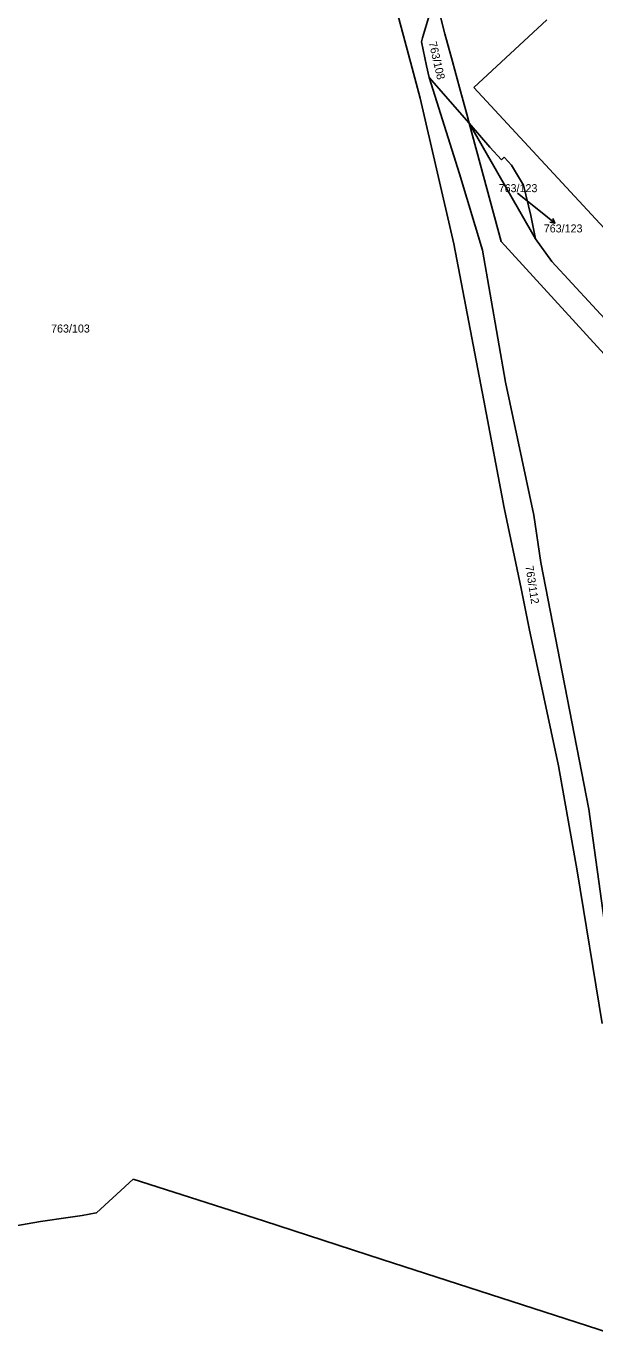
# Model space of a CAD drawing. Extents: x -735249 to -729401, y -1124843 to -1121828.
# Drawn here: x -733806.2 to -733685.5, y -1124812.4 to -1124533.4 of the extents above; entities that cross this region are included whole.
import ezdxf

# ---------------------------------------------------------------- set-up
doc = ezdxf.new("R2010")
doc.units = 0
for name, color, linetype in [('Vrstva 1', 7, 'Continuous'), ('Vrstva 13', 7, 'Continuous'), ('Vrstva 16', 7, 'Continuous'), ('Vrstva 18', 7, 'Continuous'), ('Vrstva 25', 7, 'Continuous')]:
    doc.layers.add(name, color=color, linetype=linetype)

msp = doc.modelspace()

# ---------------------------------------------------------------- linework, layer by layer
at = {"layer": 'Vrstva 1'}
for points in [[(-733730.43, -1124519.31), (-733725.84, -1124536.5), (-733724.28, -1124542.33), (-733722.58, -1124548.7)], [(-733720.39, -1124530.21), (-733722.04, -1124535.85), (-733722.3, -1124536.74)], [(-733717.3, -1124535.04), (-733718.2, -1124531.7)], [(-733695.66, -1124532.04), (-733711.16, -1124546.38)], [(-733715.72, -1124540.86), (-733717.3, -1124535.04)], [(-733722.3, -1124536.74), (-733721.18, -1124541.79), (-733720.63, -1124544.27)], [(-733714.22, -1124546.42), (-733715.72, -1124540.86)], [(-733720.63, -1124544.27), (-733714.24, -1124564.78)], [(-733720.63, -1124544.27), (-733712.16, -1124554.01)], [(-733712.68, -1124552.09), (-733714.22, -1124546.42)], [(-733651.42, -1124610.95), (-733711.16, -1124546.38)], [(-733722.58, -1124548.7), (-733715.4, -1124579.64)], [(-733712.16, -1124554.01), (-733712.68, -1124552.09)], [(-733712.16, -1124554.01), (-733705.37, -1124579.11)], [(-733698.11, -1124578.52), (-733712.16, -1124554.01)], [(-733712.16, -1124554.01), (-733707.75, -1124559.09)], [(-733707.75, -1124559.09), (-733705.29, -1124561.79)], [(-733705.29, -1124561.79), (-733704.7, -1124561.24)], [(-733704.7, -1124561.24), (-733703.19, -1124562.93)], [(-733703.19, -1124562.93), (-733700.62, -1124567.14)], [(-733714.24, -1124564.78), (-733709.31, -1124580.97)], [(-733700.62, -1124567.14), (-733699.09, -1124573.57)], [(-733699.09, -1124573.57), (-733698.11, -1124578.52)], [(-733709.03, -1124612.91), (-733715.4, -1124579.64)], [(-733655.04, -1124634.25), (-733680.48, -1124606.38), (-733705.37, -1124579.11)], [(-733698.11, -1124578.52), (-733694.59, -1124583.39)], [(-733709.31, -1124580.97), (-733704.46, -1124608.99)], [(-733694.59, -1124583.39), (-733681.69, -1124597.39)], [(-733704.46, -1124608.99), (-733698.42, -1124637.26)], [(-733704.74, -1124635.68), (-733709.03, -1124612.91)], [(-733704.74, -1124635.68), (-733701.09, -1124652.81)], [(-733698.42, -1124637.26), (-733696.98, -1124647.32)], [(-733696.98, -1124647.32), (-733686.75, -1124699.66)], [(-733701.09, -1124652.81), (-733699.42, -1124661.28)], [(-733699.42, -1124661.28), (-733693.23, -1124690.47)], [(-733693.23, -1124690.47), (-733689.21, -1124712.77)], [(-733681.65, -1124736.59), (-733686.75, -1124699.66)], [(-733689.21, -1124712.77), (-733683.92, -1124745.21)]]:
    msp.add_lwpolyline(points, dxfattribs=at)
at = {"layer": 'Vrstva 13'}
for points in [[(-733791.22, -1124785.39), (-733783.5, -1124778.23)], [(-733783.5, -1124778.23), (-733755.83, -1124787.09)], [(-733808.78, -1124788.23), (-733803.15, -1124787.24)], [(-733803.15, -1124787.24), (-733797.26, -1124786.4), (-733794.29, -1124785.97)], [(-733794.29, -1124785.97), (-733791.33, -1124785.41), (-733791.22, -1124785.39)], [(-733755.83, -1124787.09), (-733730.6, -1124795.3)], [(-733730.6, -1124795.3), (-733677.85, -1124812.36)]]:
    msp.add_lwpolyline(points, dxfattribs=at)
at = {"layer": 'Vrstva 16'}
msp.add_lwpolyline([(-733701.87, -1124568.84), (-733696.28, -1124573.34)], dxfattribs=at)
at = {"layer": 'Vrstva 25'}
for points in [[(-733696.28, -1124573.34), (-733693.946, -1124575.223)], [(-733694.41, -1124574.206), (-733693.946, -1124575.223), (-733695.038, -1124574.985)]]:
    msp.add_lwpolyline(points, dxfattribs=at)

# ---------------------------------------------------------------- texts
at = {"layer": 'Vrstva 16'}
msp.add_text('763/123', height=1.7, dxfattribs=at).set_placement((-733696.328, -1124577.19))
at = {"layer": 'Vrstva 18'}
for s, rotation, p in [('763/108', 283.10225, (-733720.76, -1124536.869)), ('763/112', 278.90222, (-733700.232, -1124648.086))]:
    msp.add_text(s, height=1.7, rotation=rotation, dxfattribs=at).set_placement(p)
for s, p in [('763/123', (-733705.898, -1124568.64)), ('763/103', (-733800.89, -1124598.45))]:
    msp.add_text(s, height=1.7, dxfattribs=at).set_placement(p)

doc.saveas('drawing.dxf')
